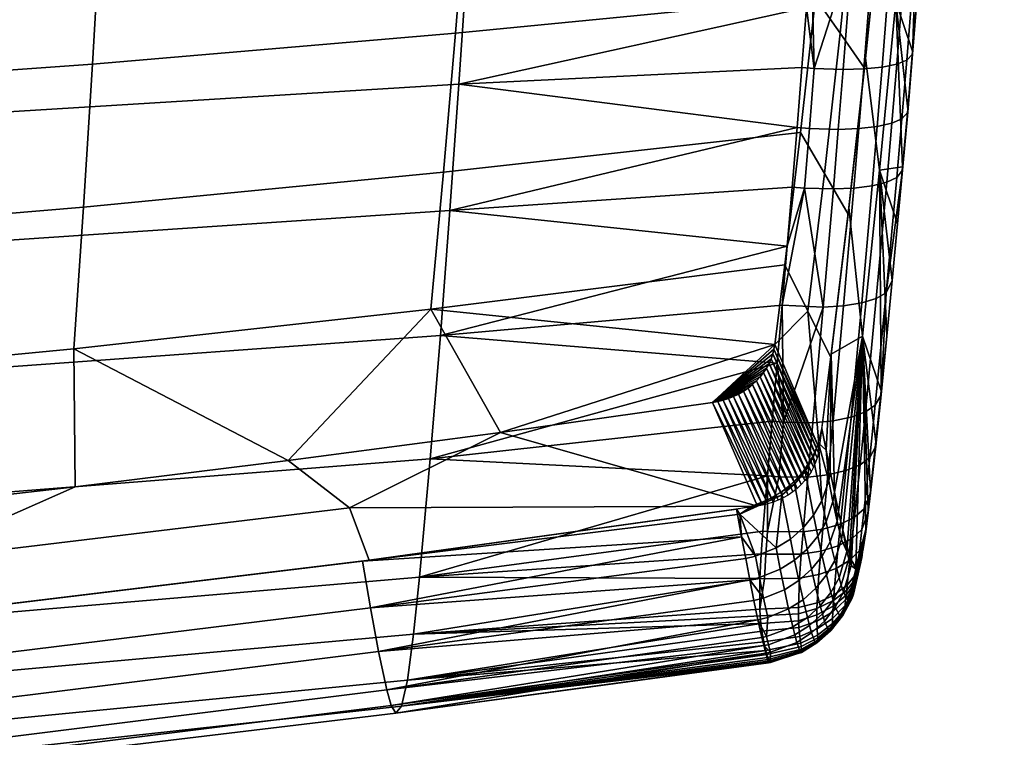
# Model space of a CAD drawing. Header units: millimetres. Extents: x -347 to 347, y -351 to 323.
# Tile 610 of 656: x 189 to 255, y -246 to -198. Entities that reach past the tile are written whole.
import ezdxf

# ---------------------------------------------------------------- set-up
doc = ezdxf.new("R2010")
doc.units = ezdxf.units.MM
doc.header["$MEASUREMENT"] = 0
for name, color, linetype in [('kolecka', 250, 'Continuous'), ('podnoz', 251, 'Continuous'), ('ram', 250, 'Continuous'), ('sedak', 155, 'Continuous')]:
    doc.layers.add(name, color=color, linetype=linetype)

msp = doc.modelspace()

# ---------------------------------------------------------------- meshes
at = {"layer": 'kolecka'}
mesh = msp.add_polyface(dxfattribs=at)
corners = [(297.408, -80.989, 3.519), (297.619, -80.774, 2.436), (297.619, -86.257, 1.896), (297.408, -86.257, 3), (297.408, -75.924, 5.054), (297.619, -75.501, 4.034), (297.408, -71.257, 7.551), (297.619, -70.643, 6.633), (297.408, -67.164, 10.907), (297.619, -66.383, 10.127), (297.408, -71.434, 52.567), (297.619, -70.828, 53.49), (297.619, -66.383, 49.873), (297.408, -67.164, 49.093), (297.408, -76.318, 55.104), (297.619, -75.911, 56.131), (297.408, -81.198, 56.521), (297.619, -80.991, 57.606), (297.408, -86.257, 57.001), (297.619, -86.257, 58.105), (297.408, -91.524, 56.48), (297.619, -91.74, 57.563), (297.408, -96.589, 54.946), (297.619, -97.012, 55.966), (297.408, -101.256, 52.449), (297.619, -101.87, 53.367), (297.408, -105.349, 49.092), (297.619, -106.13, 49.873), (297.408, -108.823, 44.823), (297.619, -109.746, 45.429), (297.408, -111.361, 39.939), (297.619, -112.388, 40.345), (297.408, -112.778, 35.059), (297.619, -113.863, 35.266), (297.408, -113.258, 30), (297.619, -114.362, 30), (297.408, -112.737, 24.733), (297.619, -113.82, 24.517), (297.408, -111.203, 19.667), (297.619, -112.223, 19.245), (297.408, -108.706, 15), (297.619, -109.624, 14.387), (297.408, -105.349, 10.907), (297.619, -106.13, 10.127), (297.408, -101.08, 7.433), (297.619, -101.686, 6.51), (24.121, -296.161, 14.013), (24.121, -299.907, 9.407), (23.104, -299.435, 8.935), (23.104, -295.603, 13.646), (24.121, -293.422, 19.28), (23.104, -292.801, 19.034), (24.789, -294.368, 19.654), (24.789, -297.011, 14.571), (25, -295.395, 20.061), (25, -297.934, 15.177), (24.121, -291.895, 24.544), (23.104, -291.239, 24.419), (24.789, -292.894, 24.734), (25, -293.979, 24.941), (24.121, -291.378, 30), (23.104, -290.71, 30), (24.789, -292.395, 30), (25, -293.499, 30), (24.121, -291.939, 35.681), (23.104, -291.284, 35.812), (24.789, -292.937, 35.483), (25, -294.02, 35.267), (24.121, -293.594, 41.145), (23.104, -292.977, 41.4), (24.789, -294.534, 40.755), (25, -295.554, 40.333), (24.121, -296.287, 46.178), (23.104, -295.732, 46.549), (24.789, -297.133, 45.613), (25, -298.051, 45)]
mesh.append_faces([[corners[k] for k in face] for face in [(0, 1, 2, 3), (4, 5, 1, 0), (6, 7, 5, 4), (8, 9, 7, 6), (10, 11, 12, 13), (14, 15, 11, 10), (16, 17, 15, 14), (18, 19, 17, 16), (20, 21, 19, 18), (22, 23, 21, 20), (24, 25, 23, 22), (26, 27, 25, 24), (28, 29, 27, 26), (30, 31, 29, 28), (32, 33, 31, 30), (34, 35, 33, 32), (36, 37, 35, 34), (38, 39, 37, 36), (40, 41, 39, 38), (42, 43, 41, 40), (44, 45, 43, 42), (46, 47, 48, 49), (50, 46, 49, 51), (52, 53, 46, 50), (54, 55, 53, 52), (56, 50, 51, 57), (58, 52, 50, 56), (59, 54, 52, 58), (60, 56, 57, 61), (62, 58, 56, 60), (63, 59, 58, 62), (64, 60, 61, 65), (66, 62, 60, 64), (67, 63, 62, 66), (68, 64, 65, 69), (70, 66, 64, 68), (71, 67, 66, 70), (72, 68, 69, 73), (74, 70, 68, 72), (75, 71, 70, 74)]])
at = {"layer": 'podnoz'}
mesh = msp.add_polyface(dxfattribs=at)
corners = [(25, -294.02, 35.267), (25, -295.554, 40.333), (25, -298.051, 45), (25, -305.5, 7.551), (25, -293.979, 24.941), (25, -293.499, 30), (22.637, -11.944, 153.844), (73.793, -37.968, 144.523), (126.577, -54.04, 135.65), (249.708, -91.548, 114.81), (23.851, -9.286, 153.844), (179.351, -70.114, 126.728), (24.754, -6.507, 153.844), (188.327, -49.393, 126.383), (144.059, -34.099, 133.96), (256.837, -73.059, 114.637), (256.837, -73.059, 114.637), (257.016, -72.074, 113.697), (222.761, -60.242, 119.572), (291.27, -83.906, 107.818), (188.327, -49.393, 126.383), (188.505, -48.411, 125.444), (166.371, -40.766, 129.236), (144.059, -34.099, 133.96), (144.236, -33.12, 133.023), (257.016, -72.074, 113.697), (291.452, -82.298, 73.487), (256.87, -70.225, 77.653), (222.761, -60.242, 119.572), (187.705, -46.079, 85.974), (118.536, -21.931, 94.262), (144.236, -33.12, 133.023), (188.505, -48.411, 125.444), (166.371, -40.766, 129.236), (284.451, -103.168, 107.905), (249.708, -91.548, 114.81), (266.862, -97.809, 110.888), (231.685, -87.091, 116.851), (249.273, -92.45, 113.87), (214.096, -81.732, 119.832), (179.351, -70.114, 126.728), (196.507, -76.373, 122.811), (152.532, -62.974, 130.254), (178.918, -71.014, 125.79), (126.146, -54.935, 134.714), (126.577, -54.04, 135.65), (99.758, -46.894, 139.161), (73.367, -38.853, 143.587), (73.793, -37.968, 144.523), (55.768, -33.49, 146.514), (38.576, -27.26, 150.329), (38.617, -30.805, 102.371), (38.465, -29.912, 118.045), (35.913, -30.233, 102.65), (27.776, -31.268, 103.234), (30.434, -30.464, 103.093), (26.049, -28.702, 150.908), (25.894, -32.155, 103.295), (24.767, -29.295, 150.978), (38.313, -29.018, 133.72), (73.367, -38.853, 143.587), (55.768, -33.49, 146.514), (38.161, -28.125, 149.394), (73.708, -41.37, 98.368), (99.758, -46.894, 139.161), (108.789, -51.931, 94.262), (126.146, -54.935, 134.714), (178.918, -71.014, 125.79), (152.532, -62.974, 130.254), (178.941, -73.052, 85.974), (196.507, -76.373, 122.811), (214.096, -81.732, 119.832), (249.09, -94.171, 77.653), (231.685, -87.091, 116.851), (249.273, -92.45, 113.87), (266.862, -97.809, 110.888), (284.163, -104.73, 73.487), (284.451, -103.168, 107.905)]
mesh.append_faces([[corners[k] for k in face] for face in [(0, 1, 2, 2), (3, 0, 2, 2), (0, 4, 5, 5), (6, 7, 8, 8), (9, 10, 11, 11), (11, 10, 8, 8), (12, 10, 9, 9), (12, 13, 14, 14), (15, 13, 12, 12), (12, 9, 15, 15), (16, 17, 18, 18), (16, 19, 17, 17), (20, 16, 18, 21), (22, 20, 21, 21), (23, 22, 24, 24), (20, 22, 23, 23), (25, 26, 27, 27), (28, 27, 29, 29), (29, 30, 31, 31), (28, 29, 32, 32), (28, 25, 27, 27), (29, 33, 32, 32), (33, 29, 31, 31), (34, 35, 36, 36), (37, 38, 35, 35), (36, 35, 38, 38), (35, 39, 37, 37), (39, 40, 41, 41), (40, 39, 35, 35), (42, 43, 40, 40), (41, 40, 43, 43), (44, 42, 45, 45), (40, 45, 42, 42), (46, 44, 45, 45), (47, 46, 48, 48), (45, 48, 46, 46), (49, 47, 48, 48), (48, 50, 49, 49), (51, 52, 53, 53), (54, 55, 56, 56), (57, 56, 58, 58), (56, 57, 54, 54), (53, 52, 59, 59), (60, 61, 52, 52), (62, 59, 61, 61), (63, 64, 60, 60), (59, 52, 61, 61), (65, 66, 64, 64), (67, 68, 69, 69), (66, 65, 68, 68), (67, 69, 70, 70), (71, 70, 69, 69), (71, 72, 73, 73), (74, 73, 72, 72), (52, 63, 60, 60), (64, 63, 65, 65), (51, 63, 52, 52), (68, 65, 69, 69), (74, 72, 75, 75), (69, 72, 71, 71), (76, 75, 72, 72), (76, 77, 75, 75)]])
at = {"layer": 'ram'}
mesh = msp.add_polyface(dxfattribs=at)
corners = [(171.327, -134.207, 429.057), (145.68, -134.601, 425.101), (145.762, -125.708, 425.451), (171.491, -125.325, 429.432), (171.136, -143.086, 428.644), (145.585, -143.491, 424.713), (170.919, -151.944, 428.192), (145.478, -152.37, 424.288), (170.788, -157.057, 427.893), (145.412, -157.562, 424.012), (170.65, -162.148, 427.539), (145.344, -162.743, 423.702), (170.597, -164.027, 427.394), (145.317, -164.656, 423.578), (170.512, -167.23, 427.126), (145.276, -167.918, 423.352), (170.369, -172.304, 426.634), (145.207, -173.087, 422.935), (170.218, -177.369, 426.062), (145.133, -178.25, 422.45), (170.058, -182.422, 425.409), (145.054, -183.406, 421.896), (169.712, -192.489, 423.863), (144.884, -193.691, 420.583), (169.334, -202.492, 421.999), (144.696, -203.932, 418.998), (168.927, -212.419, 419.821), (144.491, -214.119, 417.142), (168.492, -222.257, 417.332), (144.273, -224.242, 415.019), (196.646, -142.417, 432.794), (196.935, -133.557, 433.226), (196.319, -151.247, 432.323), (196.121, -156.275, 432.006), (195.913, -161.27, 431.611), (195.833, -163.114, 431.446), (195.701, -166.255, 431.139), (195.481, -171.229, 430.576), (195.248, -176.19, 429.92), (195.003, -181.136, 429.172), (194.479, -190.975, 427.401), (193.909, -200.73, 425.267), (193.299, -210.387, 422.775), (192.65, -219.929, 419.93), (120, -146.442, 420.883), (120, -127.876, 421.606), (129.435, -157.737, 421.69), (129.459, -152.497, 421.949), (123.477, -163.029, 420.58), (123.474, -164.97, 420.477), (120.579, -236.194, 411.055), (120, -218.569, 414.245), (135.051, -235.061, 411.994), (125.918, -168.249, 420.622), (129.36, -173.428, 420.734), (129.304, -183.869, 419.816), (129.333, -178.651, 420.305), (120, -200.784, 416.821), (163.94, -232.411, 414.193), (149.506, -233.8, 413.04), (178.352, -230.894, 415.451), (192.741, -229.25, 416.815), (207.104, -227.478, 418.285), (151.401, -237.324, 422), (152.347, -240.936, 430.887), (122.097, -243.469, 428.776), (121.338, -239.831, 419.915), (181.377, -234.266, 424.543), (182.509, -237.846, 433.462), (211.249, -230.657, 427.544), (212.566, -234.2, 436.5), (135.051, -235.061, 411.994), (149.506, -233.8, 413.04), (192.741, -229.25, 416.815), (207.104, -227.478, 418.285), (163.94, -232.411, 414.193), (178.352, -230.894, 415.451)]
mesh.append_faces([[corners[k] for k in face] for face in [(0, 1, 2, 3), (4, 5, 1, 0), (6, 7, 5, 4), (8, 9, 7, 6), (10, 11, 9, 8), (12, 13, 11, 10), (14, 15, 13, 12), (16, 17, 15, 14), (18, 19, 17, 16), (20, 21, 19, 18), (22, 23, 21, 20), (24, 25, 23, 22), (26, 27, 25, 24), (28, 29, 27, 26), (30, 4, 0, 31), (32, 6, 4, 30), (33, 8, 6, 32), (34, 10, 8, 33), (35, 12, 10, 34), (36, 14, 12, 35), (37, 16, 14, 36), (38, 18, 16, 37), (39, 20, 18, 38), (40, 22, 20, 39), (41, 24, 22, 40), (42, 26, 24, 41), (43, 28, 26, 42), (44, 45, 1, 5), (9, 46, 47, 7), (44, 5, 47, 47), (11, 48, 46, 9), (49, 48, 11, 13), (50, 51, 29, 29), (50, 29, 52, 52), (49, 13, 15, 53), (53, 15, 17, 54), (55, 56, 19, 21), (56, 54, 17, 19), (51, 57, 25, 27), (57, 55, 23, 23), (47, 5, 7, 7), (57, 23, 25, 25), (29, 28, 58, 59), (52, 29, 59, 59), (51, 27, 29, 29), (28, 60, 58, 58), (28, 43, 61, 60), (43, 62, 61, 61), (55, 21, 23, 23), (63, 64, 65, 66), (67, 68, 64, 63), (69, 70, 68, 67), (66, 71, 72, 63), (67, 73, 74, 69), (63, 75, 76, 67), (75, 63, 72, 72), (73, 67, 76, 76)]])
mesh = msp.add_polyface(dxfattribs=at)
corners = [(222.104, -141.485, 437.163), (196.646, -142.417, 432.794), (196.935, -133.557, 433.226), (222.492, -132.653, 437.606), (221.665, -150.277, 436.68), (196.319, -151.247, 432.323), (221.398, -155.216, 436.348), (196.121, -156.275, 432.006), (221.119, -160.111, 435.917), (195.913, -161.27, 431.611), (221.012, -161.917, 435.734), (195.833, -163.114, 431.446), (220.83, -164.994, 435.39), (195.701, -166.255, 431.139), (220.528, -169.862, 434.759), (195.481, -171.229, 430.576), (220.21, -174.715, 434.024), (195.248, -176.19, 429.92), (219.878, -179.548, 433.185), (195.003, -181.136, 429.172), (219.169, -189.15, 431.197), (194.479, -190.975, 427.401), (218.406, -198.647, 428.801), (193.909, -200.73, 425.267), (217.592, -208.023, 426.004), (193.299, -210.387, 422.775), (216.733, -217.259, 422.811), (192.65, -219.929, 419.93), (247.864, -131.502, 442.173), (247.375, -140.297, 441.726), (246.823, -149.044, 441.238), (246.487, -153.888, 440.895), (242.694, -158.892, 439.798), (242.563, -160.665, 439.599), (245.766, -163.455, 439.855), (245.378, -168.214, 439.16), (244.972, -172.954, 438.349), (244.549, -177.671, 437.423), (243.654, -187.026, 435.227), (242.695, -196.257, 432.58), (239.936, -219.638, 423.584), (221.439, -225.579, 419.86), (241.679, -205.344, 429.487), (240.612, -214.265, 425.957), (246.136, -158.678, 440.433), (235.744, -223.554, 421.541), (239.882, -219.958, 423.436), (242.942, -226.643, 441.531), (239.936, -219.638, 423.584), (242.167, -217.394, 435.053), (240.612, -214.265, 425.957), (249.136, -140.766, 451.088), (249.612, -131.982, 451.517), (251.36, -132.463, 460.861), (250.898, -141.234, 460.45), (248.596, -149.522, 450.617), (250.37, -150, 459.997), (248.257, -154.537, 450.277), (250.027, -155.187, 459.66), (247.899, -159.521, 449.814), (249.662, -160.363, 459.195), (247.52, -164.49, 449.231), (249.274, -165.524, 458.607), (247.122, -169.441, 448.528), (248.865, -170.669, 457.895), (246.704, -174.373, 447.705), (248.436, -175.793, 457.061), (246.267, -179.282, 446.764), (247.985, -180.894, 456.104), (245.34, -189.021, 444.527), (247.026, -191.015, 453.827), (244.343, -198.633, 441.825), (245.991, -201.008, 451.071), (243.284, -208.097, 438.664), (244.888, -210.851, 447.842), (243.722, -220.522, 444.148), (247.375, -140.297, 441.726), (247.864, -131.502, 442.173), (246.487, -153.888, 440.895), (246.823, -149.044, 441.238), (245.766, -163.455, 439.855), (246.136, -158.678, 440.433), (245.378, -168.214, 439.16), (243.654, -187.026, 435.227), (244.549, -177.671, 437.423), (241.679, -205.344, 429.487), (242.695, -196.257, 432.58), (244.972, -172.954, 438.349)]
mesh.append_faces([[corners[k] for k in face] for face in [(0, 1, 2, 3), (4, 5, 1, 0), (6, 7, 5, 4), (8, 9, 7, 6), (10, 11, 9, 8), (12, 13, 11, 10), (14, 15, 13, 12), (16, 17, 15, 14), (18, 19, 17, 16), (20, 21, 19, 18), (22, 23, 21, 20), (24, 25, 23, 22), (26, 27, 25, 24), (0, 3, 28, 29), (4, 0, 29, 30), (30, 31, 6, 4), (32, 8, 6, 31), (10, 33, 34, 12), (14, 12, 34, 35), (10, 8, 32, 33), (16, 14, 35, 36), (18, 16, 36, 37), (20, 18, 37, 38), (22, 20, 38, 39), (40, 41, 26, 26), (26, 24, 42, 43), (24, 22, 39, 42), (44, 33, 32, 32), (44, 34, 33, 33), (43, 40, 26, 26), (45, 40, 46, 46), (31, 44, 32, 32), (47, 48, 49, 49), (49, 48, 50, 50), (51, 52, 53, 54), (55, 51, 54, 56), (57, 55, 56, 58), (59, 57, 58, 60), (61, 59, 60, 62), (63, 61, 62, 64), (65, 63, 64, 66), (67, 65, 66, 68), (69, 67, 68, 70), (71, 69, 70, 72), (73, 71, 72, 74), (49, 73, 74, 75), (51, 76, 77, 52), (57, 78, 79, 55), (61, 80, 81, 59), (63, 82, 80, 61), (59, 81, 78, 57), (55, 79, 76, 51), (69, 83, 84, 67), (73, 85, 86, 71), (49, 50, 85, 73), (71, 86, 83, 69), (67, 84, 87, 65), (65, 87, 82, 63)]])
mesh = msp.add_polyface(dxfattribs=at)
corners = [(192.65, -219.929, 419.93), (216.733, -217.259, 422.811), (207.104, -227.478, 418.285), (235.744, -223.554, 421.541), (221.439, -225.579, 419.86), (239.936, -219.638, 423.584), (238.143, -222.584, 422.123), (237.83, -222.797, 422.006), (237.16, -223.15, 421.805), (237.501, -222.986, 421.9), (236.811, -223.289, 421.721), (236.456, -223.402, 421.649), (236.1, -223.49, 421.589), (238.962, -221.821, 422.525), (238.712, -222.094, 422.383), (238.438, -222.349, 422.249), (239.186, -221.532, 422.672), (239.8, -220.281, 423.284), (239.69, -220.602, 423.13), (239.551, -220.92, 422.976), (239.383, -221.231, 422.823), (239.882, -219.958, 423.436), (235.744, -223.554, 421.541), (239.122, -230.491, 439.587), (238.768, -230.555, 439.538), (236.1, -223.49, 421.589), (239.477, -230.403, 439.647), (236.456, -223.402, 421.649), (239.83, -230.29, 439.718), (236.811, -223.289, 421.721), (240.177, -230.151, 439.801), (237.16, -223.15, 421.805), (240.516, -229.987, 439.895), (237.501, -222.986, 421.9), (240.843, -229.799, 439.999), (237.83, -222.797, 422.006), (241.155, -229.587, 440.113), (238.143, -222.584, 422.123), (241.449, -229.352, 440.237), (238.438, -222.349, 422.249), (241.721, -229.097, 440.368), (238.712, -222.094, 422.383), (241.97, -228.824, 440.505), (238.962, -221.821, 422.525), (242.193, -228.536, 440.648), (239.186, -221.532, 422.672), (242.389, -228.235, 440.794), (239.383, -221.231, 422.823), (242.556, -227.924, 440.942), (239.551, -220.92, 422.976), (242.695, -227.607, 441.092), (239.69, -220.602, 423.13), (242.805, -227.285, 441.24), (239.8, -220.281, 423.284), (242.887, -226.963, 441.387), (239.882, -219.958, 423.436), (242.942, -226.643, 441.531), (239.936, -219.638, 423.584), (242.167, -217.394, 435.053), (243.722, -220.522, 444.148), (211.249, -230.657, 427.544), (212.566, -234.2, 436.5), (221.439, -225.579, 419.86), (207.104, -227.478, 418.285)]
mesh.append_faces([[corners[k] for k in face] for face in [(0, 1, 2, 2), (3, 4, 5, 5), (3, 6, 7, 7), (2, 1, 4, 4), (8, 3, 9, 9), (3, 8, 10, 10), (11, 12, 10, 10), (10, 12, 3, 3), (7, 9, 3, 3), (13, 14, 3, 3), (6, 3, 15, 15), (15, 3, 14, 14), (13, 3, 16, 16), (3, 17, 18, 18), (18, 19, 3, 3), (3, 20, 16, 16), (3, 19, 20, 20), (17, 3, 21, 21), (22, 23, 24, 24), (23, 22, 25, 25), (25, 26, 23, 23), (26, 25, 27, 27), (27, 28, 26, 26), (28, 27, 29, 29), (29, 30, 28, 28), (30, 29, 31, 31), (31, 32, 30, 30), (32, 31, 33, 33), (33, 34, 32, 32), (34, 33, 35, 35), (35, 36, 34, 34), (36, 35, 37, 37), (37, 38, 36, 36), (38, 37, 39, 39), (39, 40, 38, 38), (40, 39, 41, 41), (41, 42, 40, 40), (42, 41, 43, 43), (43, 44, 42, 42), (44, 43, 45, 45), (45, 46, 44, 44), (46, 45, 47, 47), (47, 48, 46, 46), (48, 47, 49, 49), (49, 50, 48, 48), (50, 49, 51, 51), (51, 52, 50, 50), (52, 51, 53, 53), (53, 54, 52, 52), (54, 53, 55, 55), (55, 56, 54, 54), (56, 55, 57, 57), (58, 59, 56, 56), (60, 24, 61, 61), (60, 62, 24, 24), (62, 22, 24, 24), (62, 60, 63, 63)]])
at = {"layer": 'sedak'}
mesh = msp.add_polyface(dxfattribs=at)
corners = [(248.102, -196.52, 472.008), (247.014, -207.89, 468.806), (246.067, -200.305, 451.282), (247.12, -190.064, 454.063), (249.108, -184.997, 474.637), (248.093, -179.692, 456.341), (250.027, -173.35, 476.686), (248.983, -169.214, 458.11), (249.567, -195.899, 490.263), (250.491, -183.957, 492.589), (248.567, -207.661, 487.339), (250.192, -187.951, 491.876), (249.884, -191.933, 491.101), (249.242, -199.85, 489.357), (250.783, -179.938, 493.242), (248.909, -203.766, 488.385), (247.175, -184.779, 498.927), (248.279, -168.339, 501.24), (246.885, -168.325, 501.902), (245.783, -184.789, 499.592), (248.418, -184.706, 497.951), (249.525, -168.308, 500.263), (249.411, -184.573, 496.726), (250.52, -168.232, 499.035), (250.089, -184.392, 495.353), (251.2, -168.119, 497.654), (246.573, -192.94, 497.41), (245.183, -192.965, 498.077), (247.814, -192.842, 496.436), (248.805, -192.675, 495.215), (249.483, -192.453, 493.848), (245.939, -201.055, 495.627), (244.552, -201.097, 496.294), (247.177, -200.929, 494.655), (248.165, -200.725, 493.441), (248.841, -200.461, 492.083), (246.847, -204.938, 493.659), (245.611, -205.08, 494.628), (247.834, -204.714, 492.449), (248.508, -204.426, 491.097), (243.273, -180.536, 500.637), (243.552, -176.421, 501.236), (242.692, -188.741, 499.256), (242.986, -184.648, 499.977), (242.39, -192.824, 498.471), (242.08, -196.897, 497.62), (242.607, -201.03, 496.695), (249.241, -200.045, 490.182), (248.908, -203.976, 489.205), (251.065, -175.91, 493.837)]
mesh.append_faces([[corners[k] for k in face] for face in [(0, 1, 2, 3), (4, 0, 3, 5), (6, 4, 5, 7), (4, 8, 0, 0), (6, 9, 4, 4), (10, 1, 0, 0), (4, 11, 12, 12), (11, 4, 9, 9), (8, 4, 12, 12), (13, 0, 8, 8), (14, 9, 6, 6), (10, 0, 15, 15), (0, 13, 15, 15), (16, 17, 18, 19), (20, 21, 17, 16), (22, 23, 21, 20), (24, 25, 23, 22), (26, 16, 19, 27), (28, 20, 16, 26), (29, 22, 20, 28), (30, 24, 22, 29), (31, 26, 27, 32), (33, 28, 26, 31), (34, 29, 28, 33), (35, 30, 29, 34), (36, 33, 31, 37), (38, 34, 33, 36), (39, 35, 34, 38), (40, 19, 41, 41), (42, 19, 43, 43), (44, 27, 42, 42), (45, 46, 44, 44), (43, 19, 40, 40), (18, 41, 19, 19), (44, 46, 27, 27), (27, 19, 42, 42), (46, 32, 27, 27), (47, 30, 35, 35), (39, 48, 47, 35), (24, 30, 12, 11), (25, 24, 14, 49), (47, 48, 15, 13), (47, 12, 30, 30), (9, 14, 24, 24), (8, 12, 47, 47), (8, 47, 13, 13), (9, 24, 11, 11)]])
mesh = msp.add_polyface(dxfattribs=at)
corners = [(215.967, -235.334, 483.486), (239.14, -232.238, 486.131), (239.441, -228.503, 487.916), (216.694, -227.349, 487.086), (239.759, -224.822, 489.444), (240.101, -220.913, 490.908), (217.379, -219.032, 490.067), (240.438, -216.995, 492.245), (218.633, -202.082, 494.781), (241.763, -200.96, 496.7), (242.08, -196.897, 497.62), (219.756, -184.78, 498.238), (242.986, -184.648, 499.977), (243.273, -180.536, 500.637), (219.211, -193.458, 496.654), (242.39, -192.824, 498.471), (242.692, -188.741, 499.256), (218.024, -210.599, 492.602), (240.777, -213.011, 493.491), (241.11, -209.018, 494.64), (241.44, -204.996, 495.708), (242.607, -201.03, 496.695), (241.953, -209.09, 494.629), (242.284, -205.067, 495.701), (240.526, -224.891, 489.42), (240.205, -228.572, 487.885), (239.445, -232.269, 486.122), (243.209, -217.115, 491.807), (242.511, -224.92, 488.98), (242.178, -228.585, 487.435), (241.851, -232.288, 485.623), (237.361, -230.762, 439.365), (237.583, -231.087, 440.287), (237.427, -231.119, 440.286), (238.469, -230.508, 439.525), (240.422, -229.807, 440.575), (240.033, -233.372, 448.212), (241.274, -229.065, 440.8), (241.848, -232.018, 448.583), (240.992, -232.769, 448.366), (239.494, -230.1, 439.743), (240.423, -229.554, 440.016), (242.563, -231.148, 448.855), (241.989, -228.205, 441.081), (241.934, -228.111, 440.717), (242.486, -227.245, 441.141), (242.539, -227.264, 441.405), (241.241, -228.886, 440.341)]
mesh.append_faces([[corners[k] for k in face] for face in [(0, 1, 2, 2), (3, 4, 5, 5), (3, 2, 4, 4), (5, 6, 3, 3), (0, 2, 3, 3), (6, 5, 7, 7), (8, 9, 10, 10), (11, 12, 13, 13), (14, 15, 16, 16), (16, 12, 11, 11), (14, 10, 15, 15), (17, 18, 19, 19), (20, 17, 19, 19), (18, 17, 6, 6), (17, 20, 8, 8), (8, 20, 9, 9), (14, 8, 10, 10), (14, 16, 11, 11), (7, 18, 6, 6), (9, 21, 10, 10), (20, 19, 22, 23), (9, 20, 23, 21), (7, 22, 18, 18), (5, 24, 7, 7), (4, 2, 25, 24), (1, 26, 2, 2), (4, 24, 5, 5), (22, 19, 18, 18), (27, 7, 24, 24), (27, 22, 7, 7), (28, 24, 25, 29), (29, 25, 26, 30), (2, 26, 25, 25), (31, 32, 33, 33), (34, 32, 31, 31), (35, 36, 32, 32), (35, 37, 38, 39), (40, 41, 35, 35), (41, 37, 35, 35), (32, 40, 35, 35), (40, 32, 34, 34), (42, 38, 37, 43), (37, 44, 43, 43), (45, 46, 43, 43), (44, 45, 43, 43), (47, 44, 37, 37), (47, 37, 41, 41)]])
mesh = msp.add_polyface(dxfattribs=at)
corners = [(182.329, -241.133, 441.834), (181.861, -237.917, 433.402), (212.133, -234.256, 436.453), (212.675, -237.41, 444.721), (151.931, -244.278, 439.396), (151.538, -241.011, 430.824), (122.133, -246.798, 437.442), (121.815, -243.49, 428.759), (182.795, -244.146, 450.305), (213.213, -240.365, 453.001), (152.322, -247.339, 448.027), (122.448, -249.898, 446.201), (183.277, -246.744, 458.92), (213.771, -242.943, 461.431), (152.726, -249.953, 456.799), (122.775, -252.525, 455.099), (183.529, -247.806, 463.327), (214.062, -244.006, 465.722), (152.937, -251.015, 461.303), (122.945, -253.585, 459.682), (183.806, -248.19, 467.751), (214.383, -244.512, 470.071), (153.169, -251.295, 465.791), (123.133, -253.782, 464.22), (184.122, -247.391, 472.052), (214.75, -244.034, 474.39), (153.434, -250.225, 470.077), (123.347, -252.496, 468.494), (184.468, -245.283, 475.813), (215.151, -242.285, 478.231), (153.723, -247.814, 473.771), (123.58, -249.842, 472.134), (184.824, -241.952, 478.689), (215.564, -239.184, 481.198), (154.022, -244.29, 476.57), (123.82, -246.163, 474.872), (185.171, -237.969, 480.915), (215.967, -235.334, 483.486), (154.312, -240.194, 478.743), (124.055, -241.977, 477.003), (185.798, -229.778, 484.522), (216.694, -227.349, 487.086), (154.837, -231.829, 482.357), (124.478, -233.472, 480.622), (186.389, -221.289, 487.544), (217.379, -219.032, 490.067), (155.332, -223.195, 485.413), (124.878, -224.721, 483.706), (186.946, -212.684, 490.136), (218.024, -210.599, 492.602), (155.799, -214.444, 488.053), (125.255, -215.854, 486.384), (93.415, -216.994, 485.034), (93.133, -225.954, 482.325), (187.472, -204.001, 492.375), (218.633, -202.082, 494.781), (156.24, -205.621, 490.343), (125.611, -206.918, 488.716), (93.682, -207.967, 487.4), (187.972, -195.21, 494.31), (219.211, -193.458, 496.654), (156.659, -196.688, 492.331), (125.95, -197.872, 490.745), (93.935, -198.829, 489.463), (126.269, -188.758, 492.478), (157.054, -187.691, 494.024), (94.174, -189.619, 491.228)]
mesh.append_faces([[corners[k] for k in face] for face in [(0, 1, 2, 3), (4, 5, 1, 0), (6, 7, 5, 4), (8, 0, 3, 9), (10, 4, 0, 8), (11, 6, 4, 10), (12, 8, 9, 13), (14, 10, 8, 12), (15, 11, 10, 14), (16, 12, 13, 17), (18, 14, 12, 16), (19, 15, 14, 18), (20, 16, 17, 21), (22, 18, 16, 20), (23, 19, 18, 22), (24, 20, 21, 25), (26, 22, 20, 24), (27, 23, 22, 26), (28, 24, 25, 29), (30, 26, 24, 28), (31, 27, 26, 30), (32, 28, 29, 33), (34, 30, 28, 32), (35, 31, 30, 34), (36, 32, 33, 37), (38, 34, 32, 36), (39, 35, 34, 38), (40, 36, 37, 41), (42, 38, 36, 40), (43, 39, 38, 42), (44, 40, 41, 45), (46, 42, 40, 44), (47, 43, 42, 46), (48, 44, 45, 49), (50, 46, 44, 48), (51, 47, 46, 50), (52, 53, 47, 51), (54, 48, 49, 55), (56, 50, 48, 54), (57, 51, 50, 56), (58, 52, 51, 57), (59, 54, 55, 60), (61, 56, 54, 59), (62, 57, 56, 61), (63, 58, 57, 62), (64, 62, 61, 65), (66, 63, 62, 64)]])
mesh = msp.add_polyface(dxfattribs=at)
corners = [(243.75, -220.296, 444.241), (244.941, -210.39, 448.004), (245.852, -219.077, 465.04), (247.014, -207.89, 468.806), (246.067, -200.305, 451.282), (243.399, -226.771, 445.989), (243.115, -225.303, 442.123), (243.964, -229.606, 453.719), (243.683, -228.213, 449.864), (244.539, -232.167, 461.478), (244.249, -230.934, 457.596), (246.767, -226.182, 480.898), (246.394, -229.515, 479.289), (247.126, -222.765, 482.329), (246.078, -232.128, 477.794), (245.418, -234.669, 472.56), (248.219, -211.512, 486.22), (247.861, -215.335, 485.013), (248.567, -207.661, 487.339), (247.499, -219.07, 483.725), (245.611, -205.08, 494.628), (245.939, -201.055, 495.627), (244.552, -201.097, 496.294), (244.226, -205.131, 495.296), (245.275, -209.087, 493.552), (243.893, -209.149, 494.22), (246.508, -208.929, 492.585), (246.847, -204.938, 493.659), (247.493, -208.683, 491.381), (247.834, -204.714, 492.449), (248.167, -208.371, 490.036), (248.508, -204.426, 491.097), (244.584, -217.028, 491.14), (243.209, -217.115, 491.807), (245.81, -216.83, 490.18), (246.789, -216.534, 488.991), (247.46, -216.165, 487.665), (243.873, -224.797, 488.315), (242.511, -224.92, 488.98), (245.087, -224.548, 487.37), (246.057, -224.187, 486.206), (246.723, -223.745, 484.912), (245.698, -227.751, 484.696), (244.735, -228.155, 485.841), (246.36, -227.26, 483.428), (242.284, -205.067, 495.701), (242.607, -201.03, 496.695), (241.953, -209.09, 494.629), (240.526, -224.891, 489.42), (248.567, -207.886, 488.154), (248.908, -203.976, 489.205), (247.126, -223.048, 483.045), (248.909, -203.766, 488.385), (246.765, -226.493, 481.599), (242.885, -226.304, 441.611)]
mesh.append_faces([[corners[k] for k in face] for face in [(0, 1, 2, 2), (3, 2, 1, 4), (0, 5, 6, 6), (7, 8, 0, 0), (0, 8, 5, 5), (9, 10, 2, 2), (2, 7, 0, 0), (11, 12, 2, 2), (3, 13, 2, 2), (14, 15, 2, 2), (13, 11, 2, 2), (16, 17, 3, 3), (3, 18, 16, 16), (3, 19, 13, 13), (3, 17, 19, 19), (20, 21, 22, 23), (24, 20, 23, 25), (26, 27, 20, 24), (28, 29, 27, 26), (30, 31, 29, 28), (32, 24, 25, 33), (34, 26, 24, 32), (35, 28, 26, 34), (36, 30, 28, 35), (37, 32, 33, 38), (39, 34, 32, 37), (40, 35, 34, 39), (41, 36, 35, 40), (42, 40, 39, 43), (44, 41, 40, 42), (45, 23, 22, 46), (47, 25, 23, 45), (48, 38, 33, 33), (33, 25, 47, 47), (30, 49, 50, 31), (51, 36, 41, 41), (50, 49, 18, 52), (49, 36, 17, 17), (51, 41, 44, 53), (36, 49, 30, 30), (36, 51, 17, 17), (11, 51, 53, 53), (16, 18, 49, 49), (19, 17, 51, 51), (13, 19, 51, 51), (13, 51, 11, 11), (17, 16, 49, 49), (5, 54, 6, 6)]])
mesh = msp.add_polyface(dxfattribs=at)
corners = [(245.852, -219.077, 465.04), (244.249, -230.934, 457.596), (243.964, -229.606, 453.719), (244.834, -233.305, 465.389), (244.539, -232.167, 461.478), (245.125, -234.228, 469.126), (244.977, -233.8, 467.25), (245.418, -234.669, 472.56), (246.078, -232.128, 477.794), (246.238, -230.838, 478.57), (246.394, -229.515, 479.289), (243.53, -228.438, 486.773), (243.873, -224.797, 488.315), (242.511, -224.92, 488.98), (242.178, -228.585, 487.435), (244.735, -228.155, 485.841), (245.087, -224.548, 487.37), (243.185, -232.101, 484.969), (241.851, -232.288, 485.623), (244.374, -231.765, 484.06), (245.325, -231.298, 482.951), (245.698, -227.751, 484.696), (245.982, -230.737, 481.727), (246.36, -227.26, 483.428), (243.045, -233.589, 484.138), (241.72, -233.795, 484.787), (244.225, -233.226, 483.242), (245.169, -232.727, 482.154), (245.823, -232.131, 480.955), (245.656, -233.546, 480.077), (245.008, -234.204, 481.226), (242.849, -232.564, 452.743), (243.138, -233.925, 456.677), (242.419, -234.812, 456.434), (242.132, -233.441, 452.482), (243.398, -231.604, 453.046), (243.688, -232.955, 456.961), (242.563, -231.148, 448.855), (241.848, -232.018, 448.583), (243.113, -230.196, 449.168), (246.765, -226.493, 481.599), (246.402, -229.657, 479.56), (246.245, -230.988, 478.835), (246.084, -232.292, 478.048), (245.462, -235.095, 478.868), (245.902, -233.421, 476.845), (246.767, -226.182, 480.898), (244.148, -231.57, 457.39), (244.439, -232.811, 461.288), (243.981, -234.212, 460.891), (241.989, -228.205, 441.081), (242.539, -227.264, 441.405), (243.86, -230.239, 453.5), (243.577, -228.842, 449.638), (242.885, -226.304, 441.611), (243.399, -226.771, 445.989), (242.486, -227.245, 441.141), (243.683, -228.213, 449.864), (244.94, -234.109, 467.174), (244.796, -233.612, 465.307)]
mesh.append_faces([[corners[k] for k in face] for face in [(0, 1, 2, 2), (0, 3, 4, 4), (0, 5, 6, 6), (5, 0, 7, 7), (6, 3, 0, 0), (8, 0, 9, 9), (0, 10, 9, 9), (11, 12, 13, 14), (15, 16, 12, 11), (17, 11, 14, 18), (19, 15, 11, 17), (20, 21, 15, 19), (22, 23, 21, 20), (24, 17, 18, 25), (26, 19, 17, 24), (27, 20, 19, 26), (28, 22, 20, 27), (29, 28, 27, 30), (31, 32, 33, 34), (35, 36, 32, 31), (37, 31, 34, 38), (39, 35, 31, 37), (40, 23, 22, 41), (28, 42, 41, 22), (43, 29, 44, 45), (29, 43, 42, 28), (41, 42, 9, 10), (42, 43, 8, 9), (40, 41, 46, 46), (8, 43, 45, 45), (10, 46, 41, 41), (36, 47, 48, 49), (39, 37, 50, 51), (47, 36, 35, 52), (52, 35, 39, 53), (52, 2, 47, 47), (54, 39, 51, 51), (55, 53, 54, 54), (39, 54, 53, 53), (54, 51, 56, 56), (52, 53, 57, 2), (48, 47, 1, 4), (58, 59, 3, 6), (48, 4, 59, 59), (4, 3, 59, 59), (2, 1, 47, 47), (55, 57, 53, 53)]])
mesh = msp.add_polyface(dxfattribs=at)
corners = [(242.796, -237.068, 481.622), (242.913, -235.171, 483.142), (241.606, -235.414, 483.779), (241.531, -237.396, 482.221), (242.782, -237.463, 481.227), (241.531, -237.817, 481.81), (242.774, -237.892, 480.734), (241.541, -238.281, 481.294), (242.776, -238.311, 480.172), (241.566, -238.741, 480.698), (242.804, -238.837, 479.235), (241.636, -239.337, 479.69), (242.833, -239.245, 478.181), (241.707, -239.805, 478.547), (242.727, -239.79, 473.701), (242.777, -239.777, 474.888), (241.733, -240.413, 475.048), (241.7, -240.433, 473.809), (242.673, -239.74, 472.605), (241.658, -240.385, 472.672), (242.419, -239.107, 468.346), (241.434, -239.743, 468.296), (242.277, -238.601, 466.237), (241.299, -239.23, 466.152), (242.137, -238.062, 464.264), (241.162, -238.686, 464.164), (241.845, -236.867, 460.234), (240.875, -237.486, 460.117), (241.558, -235.577, 456.242), (240.592, -236.19, 456.108), (242.419, -234.812, 456.434), (242.709, -236.093, 460.408), (241.274, -234.198, 452.275), (240.312, -234.806, 452.128), (242.132, -233.441, 452.482), (240.992, -232.769, 448.366), (240.033, -233.372, 448.212), (241.848, -232.018, 448.583), (239.059, -238.989, 481.27), (239.199, -239.698, 480.232), (239.328, -233.795, 485.296), (241.72, -233.795, 484.787), (241.851, -232.288, 485.623), (239.445, -232.269, 486.122), (238.995, -238.467, 481.871), (239.24, -235.45, 484.303), (239.459, -240.771, 477.413), (241.746, -240.191, 477.023), (241.731, -240.024, 477.782), (239.409, -240.556, 478.219), (238.932, -237.501, 482.791), (238.954, -237.956, 482.385), (239.344, -240.281, 479.029), (239.485, -240.901, 476.733), (241.747, -240.291, 476.381), (241.743, -240.369, 475.685), (239.505, -241.008, 475.999), (239.515, -241.072, 475.327), (239.649, -241.102, 474.013), (239.514, -241.122, 474.027), (239.497, -241.093, 472.84), (239.63, -241.071, 472.829), (239.329, -240.476, 468.315), (239.208, -239.963, 466.128), (239.645, -240.411, 468.303), (239.078, -239.418, 464.117), (239.391, -239.352, 464.112), (239.522, -239.897, 466.12), (239.461, -238.057, 460.047), (239.185, -236.759, 456.022), (238.639, -233.933, 448.104), (238.914, -235.369, 452.028), (240.422, -229.807, 440.575)]
mesh.append_faces([[corners[k] for k in face] for face in [(0, 1, 2, 3), (4, 0, 3, 5), (6, 4, 5, 7), (8, 6, 7, 9), (10, 8, 9, 11), (12, 10, 11, 13), (14, 15, 16, 17), (18, 14, 17, 19), (20, 18, 19, 21), (22, 20, 21, 23), (24, 22, 23, 25), (26, 24, 25, 27), (28, 26, 27, 29), (30, 31, 26, 28), (32, 28, 29, 33), (34, 30, 28, 32), (35, 32, 33, 36), (37, 34, 32, 35), (9, 38, 39, 11), (40, 41, 42, 43), (38, 9, 7, 44), (45, 2, 41, 40), (46, 47, 48, 49), (50, 3, 2, 45), (51, 5, 3, 50), (5, 51, 44, 7), (49, 48, 13, 52), (47, 46, 53, 54), (55, 56, 57, 16), (16, 57, 58, 17), (54, 53, 56, 55), (11, 39, 52, 13), (59, 60, 61, 58), (61, 60, 62, 62), (63, 64, 62, 62), (63, 65, 66, 67), (64, 61, 62, 62), (61, 19, 17, 58), (57, 59, 58, 58), (67, 23, 21, 64), (23, 67, 66, 25), (67, 64, 63, 63), (19, 61, 64, 21), (68, 27, 25, 66), (69, 29, 27, 68), (70, 36, 33, 71), (29, 69, 71, 33), (35, 36, 72, 72)]])
mesh = msp.add_polyface(dxfattribs=at)
corners = [(237.427, -231.119, 440.286), (212.133, -234.256, 436.453), (237.361, -230.762, 439.365), (237.705, -232.617, 444.179), (212.675, -237.41, 444.721), (237.981, -234.091, 448.093), (238.254, -235.528, 452.02), (213.213, -240.365, 453.001), (238.527, -236.916, 456.017), (213.771, -242.943, 461.431), (238.8, -238.215, 460.048), (239.078, -239.418, 464.117), (239.208, -239.963, 466.128), (239.329, -240.476, 468.315), (239.497, -241.093, 472.84), (214.383, -244.512, 470.071), (239.514, -241.122, 474.027), (214.062, -244.006, 465.722), (214.75, -244.034, 474.39), (239.515, -241.072, 475.327), (239.505, -241.008, 475.999), (239.485, -240.901, 476.733), (239.459, -240.771, 477.413), (239.344, -240.281, 479.029), (239.409, -240.556, 478.219), (215.151, -242.285, 478.231), (239.199, -239.698, 480.232), (238.954, -237.956, 482.385), (215.564, -239.184, 481.198), (238.995, -238.467, 481.871), (239.059, -238.989, 481.27), (238.932, -237.501, 482.791), (238.94, -235.422, 484.319), (215.967, -235.334, 483.486), (239.025, -233.765, 485.307), (239.14, -232.238, 486.131), (239.328, -233.795, 485.296), (239.445, -232.269, 486.122), (239.24, -235.45, 484.303), (239.391, -239.352, 464.112), (239.185, -236.759, 456.022), (239.461, -238.057, 460.047), (238.639, -233.933, 448.104), (238.914, -235.369, 452.028), (237.583, -231.087, 440.287), (240.033, -233.372, 448.212)]
mesh.append_faces([[corners[k] for k in face] for face in [(0, 1, 2, 2), (3, 1, 0, 0), (4, 5, 6, 6), (3, 5, 4, 4), (7, 6, 8, 8), (9, 10, 11, 11), (9, 11, 12, 12), (13, 14, 15, 15), (16, 15, 14, 14), (13, 17, 12, 12), (10, 7, 8, 8), (18, 16, 19, 19), (20, 21, 18, 18), (21, 22, 18, 18), (23, 18, 24, 24), (25, 23, 26, 26), (22, 24, 18, 18), (19, 20, 18, 18), (27, 28, 29, 29), (30, 29, 25, 25), (28, 31, 32, 32), (33, 34, 35, 35), (27, 31, 28, 28), (25, 26, 30, 30), (34, 33, 32, 32), (4, 1, 3, 3), (7, 4, 6, 6), (17, 13, 15, 15), (17, 9, 12, 12), (10, 9, 7, 7), (18, 15, 16, 16), (25, 18, 23, 23), (33, 28, 32, 32), (25, 29, 28, 28), (35, 34, 36, 37), (34, 32, 38, 36), (31, 38, 32, 32), (10, 39, 11, 11), (10, 8, 40, 41), (8, 6, 40, 40), (6, 5, 42, 43), (0, 44, 3, 3), (3, 42, 5, 5), (41, 39, 10, 10), (42, 3, 44, 44), (43, 40, 6, 6), (45, 42, 44, 44)]])
mesh = msp.add_polyface(dxfattribs=at)
corners = [(245.602, -234.659, 474.536), (245.564, -234.701, 474.159), (245.902, -233.421, 476.845), (245.869, -233.639, 476.649), (245.676, -234.523, 475.227), (245.642, -234.591, 474.909), (245.492, -234.678, 473.357), (245.743, -234.333, 475.808), (245.711, -234.43, 475.538), (245.776, -234.201, 476.067), (245.836, -233.846, 476.441), (245.806, -234.014, 476.25), (245.418, -234.669, 472.56), (246.078, -232.128, 477.794), (242.913, -235.171, 483.142), (243.045, -233.589, 484.138), (241.72, -233.795, 484.787), (241.606, -235.414, 483.779), (244.076, -234.759, 482.273), (244.225, -233.226, 483.242), (245.008, -234.204, 481.226), (245.169, -232.727, 482.154), (243.921, -236.554, 480.83), (242.796, -237.068, 481.622), (244.826, -235.88, 479.89), (245.462, -235.095, 478.868), (245.656, -233.546, 480.077), (245.423, -235.387, 478.582), (244.791, -236.208, 479.56), (245.381, -235.686, 478.246), (244.755, -236.554, 479.162), (245.342, -235.957, 477.889), (244.722, -236.876, 478.724), (244.28, -235.376, 464.853), (244.426, -235.89, 466.76), (243.874, -236.895, 466.547), (243.729, -236.371, 464.616), (243.43, -235.195, 460.63), (243.006, -237.28, 464.417), (242.709, -236.093, 460.408), (243.981, -234.212, 460.891), (243.138, -233.925, 456.677), (242.419, -234.812, 456.434), (243.688, -232.955, 456.961), (245.247, -236.49, 476.755), (245.295, -236.256, 477.36), (245.207, -236.62, 476.296), (245.166, -236.726, 475.813), (245.085, -236.856, 474.879), (245.044, -236.893, 474.406), (244.961, -236.917, 473.443), (245.481, -234.815, 473.36), (245.128, -236.798, 475.374), (244.578, -236.354, 468.735), (245.089, -234.543, 469.064), (245.406, -234.804, 472.555), (244.883, -236.886, 472.519), (244.94, -234.109, 467.174), (244.439, -232.811, 461.288), (244.796, -233.612, 465.307), (245.125, -234.228, 469.126), (244.977, -233.8, 467.25)]
mesh.append_faces([[corners[k] for k in face] for face in [(0, 1, 2, 2), (3, 4, 5, 5), (2, 5, 0, 0), (6, 2, 1, 1), (7, 8, 9, 9), (4, 10, 8, 8), (9, 8, 11, 11), (10, 11, 8, 8), (3, 10, 4, 4), (12, 13, 6, 6), (3, 5, 2, 2), (13, 2, 6, 6), (14, 15, 16, 17), (18, 19, 15, 14), (20, 21, 19, 18), (22, 18, 14, 23), (24, 20, 18, 22), (25, 26, 20, 24), (27, 25, 24, 28), (29, 27, 28, 30), (31, 29, 30, 32), (33, 34, 35, 36), (37, 36, 38, 39), (40, 33, 36, 37), (41, 37, 39, 42), (43, 40, 37, 41), (44, 7, 9, 45), (8, 46, 47, 4), (27, 3, 2, 25), (46, 8, 7, 44), (11, 31, 45, 9), (29, 10, 3, 27), (10, 29, 31, 11), (0, 48, 49, 1), (50, 51, 1, 49), (5, 52, 48, 0), (53, 54, 55, 56), (54, 53, 34, 57), (40, 58, 59, 33), (33, 59, 57, 34), (56, 55, 51, 50), (52, 5, 4, 47), (6, 1, 51, 51), (12, 6, 51, 55), (60, 12, 55, 55), (61, 60, 54, 54), (61, 54, 57, 57), (55, 54, 60, 60)]])
mesh = msp.add_polyface(dxfattribs=at)
corners = [(243.894, -236.917, 480.462), (243.921, -236.554, 480.83), (242.796, -237.068, 481.622), (242.782, -237.463, 481.227), (244.791, -236.208, 479.56), (244.826, -235.88, 479.89), (243.869, -237.306, 480.01), (242.774, -237.892, 480.734), (244.755, -236.554, 479.162), (243.851, -237.678, 479.501), (242.776, -238.311, 480.172), (244.722, -236.876, 478.724), (243.843, -238.131, 478.674), (242.804, -238.837, 479.235), (244.687, -237.252, 478.036), (245.295, -236.256, 477.36), (245.342, -235.957, 477.889), (243.833, -238.478, 477.744), (242.833, -239.245, 478.181), (244.651, -237.542, 477.26), (245.247, -236.49, 476.755), (242.834, -239.437, 477.468), (241.707, -239.805, 478.547), (241.731, -240.024, 477.782), (243.815, -238.647, 477.103), (244.618, -237.69, 476.705), (245.207, -236.62, 476.296), (242.829, -239.584, 476.758), (241.746, -240.191, 477.023), (243.792, -238.777, 476.458), (244.583, -237.807, 476.138), (245.166, -236.726, 475.813), (242.817, -239.672, 476.153), (241.747, -240.291, 476.381), (243.767, -238.857, 475.901), (244.549, -237.882, 475.637), (245.128, -236.798, 475.374), (242.799, -239.74, 475.494), (241.743, -240.369, 475.685), (243.737, -238.919, 475.29), (244.51, -237.941, 475.081), (245.085, -236.856, 474.879), (242.777, -239.777, 474.888), (241.733, -240.413, 475.048), (243.707, -238.953, 474.722), (244.473, -237.975, 474.559), (245.044, -236.893, 474.406), (243.641, -238.965, 473.601), (242.727, -239.79, 473.701), (244.396, -237.991, 473.514), (244.961, -236.917, 473.443), (243.575, -238.918, 472.556), (242.673, -239.74, 472.605), (244.322, -237.951, 472.527), (244.883, -236.886, 472.519), (243.296, -238.307, 468.439), (242.419, -239.107, 468.346), (244.025, -237.375, 468.571), (244.578, -236.354, 468.735), (243.149, -237.813, 466.37), (242.277, -238.601, 466.237), (243.874, -236.895, 466.547), (244.426, -235.89, 466.76), (243.006, -237.28, 464.417), (242.137, -238.062, 464.264), (243.729, -236.371, 464.616), (242.709, -236.093, 460.408), (241.845, -236.867, 460.234)]
mesh.append_faces([[corners[k] for k in face] for face in [(0, 1, 2, 3), (4, 5, 1, 0), (6, 0, 3, 7), (8, 4, 0, 6), (9, 6, 7, 10), (11, 8, 6, 9), (12, 9, 10, 13), (14, 11, 9, 12), (15, 16, 11, 14), (17, 12, 13, 18), (19, 14, 12, 17), (20, 15, 14, 19), (21, 18, 22, 23), (24, 17, 18, 21), (25, 19, 17, 24), (26, 20, 19, 25), (27, 21, 23, 28), (29, 24, 21, 27), (30, 25, 24, 29), (31, 26, 25, 30), (32, 27, 28, 33), (34, 29, 27, 32), (35, 30, 29, 34), (36, 31, 30, 35), (37, 32, 33, 38), (39, 34, 32, 37), (40, 35, 34, 39), (41, 36, 35, 40), (42, 37, 38, 43), (44, 39, 37, 42), (45, 40, 39, 44), (46, 41, 40, 45), (47, 44, 42, 48), (49, 45, 44, 47), (50, 46, 45, 49), (51, 47, 48, 52), (53, 49, 47, 51), (54, 50, 49, 53), (55, 51, 52, 56), (57, 53, 51, 55), (58, 54, 53, 57), (59, 55, 56, 60), (61, 57, 55, 59), (62, 58, 57, 61), (63, 59, 60, 64), (65, 61, 59, 63), (66, 63, 64, 67)]])

doc.saveas('drawing.dxf')
